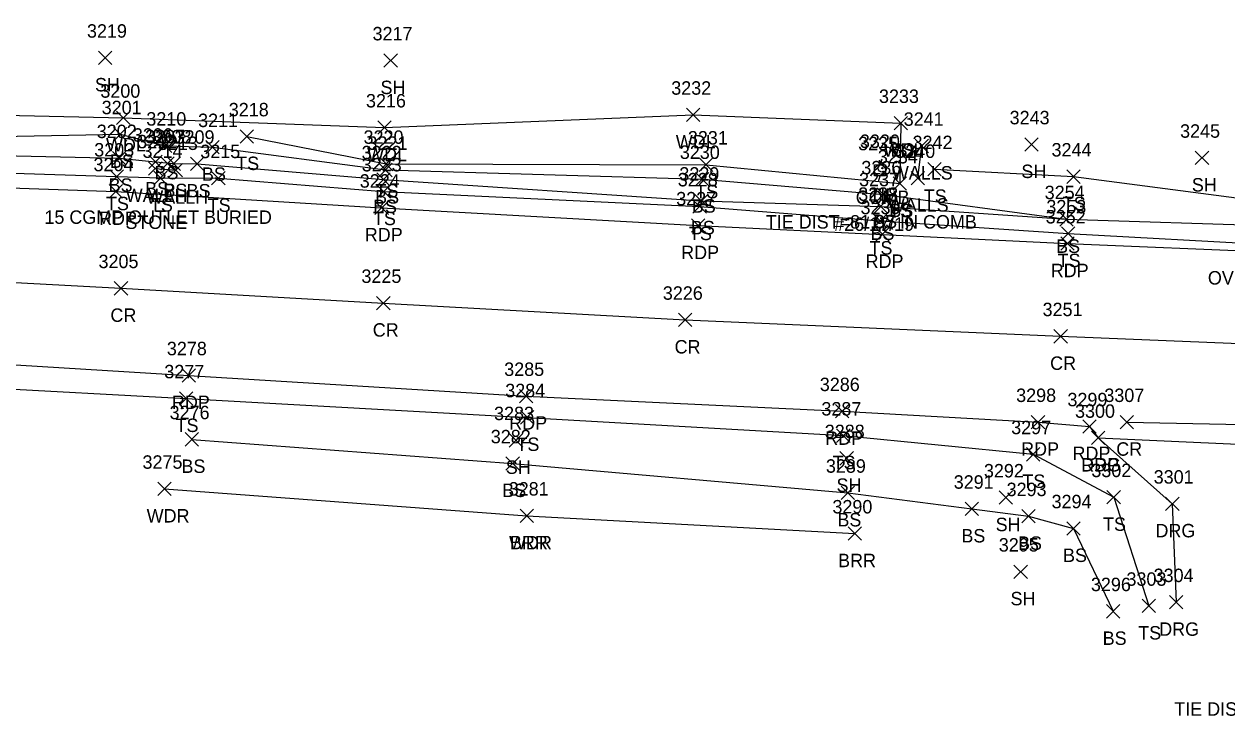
# Model space of a CAD drawing. Extents: x 1611797 to 1633212, y 298978 to 305475.
# Drawn here: x 1616956.8 to 1617136, y 301413 to 301516 of the extents above; entities that cross this region are included whole.
import ezdxf

# ---------------------------------------------------------------- set-up
doc = ezdxf.new("R2010")
doc.units = 0
for name, color, linetype in [('C_A', 7, 'Continuous'), ('C_C', 7, 'Continuous'), ('C_I', 7, 'Continuous'), ('CBP', 7, 'Continuous'), ('D_A', 7, 'Continuous'), ('D_C', 7, 'Continuous'), ('D_I', 7, 'Continuous'), ('D_TIC', 7, 'Continuous'), ('DHW', 7, 'Continuous'), ('L_A', 7, 'Continuous'), ('L_I', 7, 'Continuous'), ('L_TIC', 7, 'Continuous'), ('LABL', 7, 'Continuous'), ('LAWA', 7, 'Continuous'), ('LELB', 7, 'Continuous'), ('LWS', 7, 'Continuous'), ('P_A', 7, 'Continuous'), ('P_I', 7, 'Continuous'), ('P_TIC', 7, 'Continuous'), ('PET', 7, 'Continuous'), ('PRC', 7, 'Continuous'), ('R_A', 7, 'Continuous'), ('R_I', 7, 'Continuous'), ('R_TIC', 7, 'Continuous'), ('RDG', 7, 'Continuous'), ('U_A', 7, 'Continuous'), ('U_C', 7, 'Continuous'), ('U_I', 7, 'Continuous'), ('UP', 7, 'Continuous')]:
    doc.layers.add(name, color=color, linetype=linetype)

msp = doc.modelspace()

# ---------------------------------------------------------------- linework, layer by layer
at = {"layer": 'CBP'}
for radius in [0.625, 0.0833]:
    msp.add_circle((1617084.64, 301494.51), radius, dxfattribs=at)
at = {"layer": 'D_TIC'}
for points in [[(1616975.34, 301493.46), (1616977.34, 301495.46)], [(1616977.34, 301493.46), (1616975.34, 301495.46)], [(1616977.16, 301494.21), (1616979.16, 301496.21)], [(1616979.16, 301494.21), (1616977.16, 301496.21)], [(1616978.41, 301493.21), (1616980.41, 301495.21)], [(1616980.41, 301493.21), (1616978.41, 301495.21)]]:
    msp.add_lwpolyline(points, dxfattribs=at)
at = {"layer": 'DHW'}
msp.add_lwpolyline([(1616976.34, 301494.46), (1616979.41, 301494.21)], dxfattribs=at)
at = {"layer": 'L_TIC'}
for points in [[(1616967.86, 301509.93), (1616969.86, 301511.93)], [(1616969.86, 301509.93), (1616967.86, 301511.93)], [(1617010.4, 301509.53), (1617012.4, 301511.53)], [(1617012.4, 301509.53), (1617010.4, 301511.53)], [(1616970.57, 301500.99), (1616972.57, 301502.99)], [(1616972.57, 301500.99), (1616970.57, 301502.99)], [(1617055.45, 301501.44), (1617057.45, 301503.44)], [(1617057.45, 301501.44), (1617055.45, 301503.44)], [(1617086.4, 301500.21), (1617088.4, 301502.21)], [(1617088.4, 301500.21), (1617086.4, 301502.21)], [(1617086.4, 301500.21), (1617088.4, 301502.21)], [(1617088.4, 301500.21), (1617086.4, 301502.21)], [(1616970.12, 301498.54), (1616972.12, 301500.54)], [(1616972.12, 301498.54), (1616970.12, 301500.54)], [(1616988.97, 301498.22), (1616990.97, 301500.22)], [(1616990.97, 301498.22), (1616988.97, 301500.22)], [(1617009.47, 301499.54), (1617011.47, 301501.54)], [(1617011.47, 301499.54), (1617009.47, 301501.54)], [(1616976.78, 301496.84), (1616978.78, 301498.84)], [(1616978.78, 301496.84), (1616976.78, 301498.84)], [(1616983.84, 301496.62), (1616985.84, 301498.62)], [(1616985.84, 301496.62), (1616983.84, 301498.62)], [(1617089.51, 301496.81), (1617091.51, 301498.81)], [(1617091.51, 301496.81), (1617089.51, 301498.81)], [(1617105.86, 301497.03), (1617107.86, 301499.03)], [(1617107.86, 301497.03), (1617105.86, 301499.03)], [(1616969.94, 301494.98), (1616971.94, 301496.98)], [(1616971.94, 301494.98), (1616969.94, 301496.98)], [(1617131.25, 301495.03), (1617133.25, 301497.03)], [(1617133.25, 301495.03), (1617131.25, 301497.03)], [(1616975.38, 301494.44), (1616977.38, 301496.44)], [(1616977.38, 301494.44), (1616975.38, 301496.44)], [(1616978.1, 301494.18), (1616980.1, 301496.18)], [(1616980.1, 301494.18), (1616978.1, 301496.18)], [(1616981.56, 301494.14), (1616983.56, 301496.14)], [(1616983.56, 301494.14), (1616981.56, 301496.14)], [(1617009.64, 301493.23), (1617011.64, 301495.23)], [(1617011.64, 301493.23), (1617009.64, 301495.23)], [(1617009.71, 301494.13), (1617011.71, 301496.13)], [(1617011.71, 301494.13), (1617009.71, 301496.13)], [(1617057.37, 301494.02), (1617059.37, 301496.02)], [(1617059.37, 301494.02), (1617057.37, 301496.02)], [(1617091.4, 301493.34), (1617093.4, 301495.34)], [(1617093.4, 301493.34), (1617091.4, 301495.34)], [(1616969.58, 301492.24), (1616971.58, 301494.24)], [(1616971.58, 301492.24), (1616969.58, 301494.24)], [(1616976.12, 301492.04), (1616978.12, 301494.04)], [(1616978.12, 301492.04), (1616976.12, 301494.04)], [(1616984.73, 301492), (1616986.73, 301494)], [(1616986.73, 301492), (1616984.73, 301494)], [(1617009.33, 301491.82), (1617011.33, 301493.82)], [(1617011.33, 301491.82), (1617009.33, 301493.82)], [(1617056.81, 301491.88), (1617058.81, 301493.88)], [(1617058.81, 301491.88), (1617056.81, 301493.88)], [(1617086.23, 301491.21), (1617088.23, 301493.21)], [(1617088.23, 301491.21), (1617086.23, 301493.21)], [(1617086.23, 301491.21), (1617088.23, 301493.21)], [(1617088.23, 301491.21), (1617086.23, 301493.21)], [(1617088.91, 301492.03), (1617090.91, 301494.03)], [(1617090.91, 301492.03), (1617088.91, 301494.03)], [(1617112.1, 301492.24), (1617114.1, 301494.24)], [(1617114.1, 301492.24), (1617112.1, 301494.24)], [(1617009.35, 301490.02), (1617011.35, 301492.02)], [(1617011.35, 301490.02), (1617009.35, 301492.02)], [(1617083.82, 301489.58), (1617085.82, 301491.58)], [(1617085.82, 301489.58), (1617083.82, 301491.58)], [(1617056.42, 301487.79), (1617058.42, 301489.79)], [(1617058.42, 301487.79), (1617056.42, 301489.79)], [(1617056.67, 301488.65), (1617058.67, 301490.65)], [(1617058.67, 301488.65), (1617056.67, 301490.65)], [(1617083.43, 301487.82), (1617085.43, 301489.82)], [(1617085.43, 301487.82), (1617083.43, 301489.82)], [(1617111.08, 301485.89), (1617113.08, 301487.89)], [(1617113.08, 301485.89), (1617111.08, 301487.89)], [(1617111.08, 301485.89), (1617113.08, 301487.89)], [(1617113.08, 301485.89), (1617111.08, 301487.89)], [(1617083.31, 301485.64), (1617085.31, 301487.64)], [(1617085.31, 301485.64), (1617083.31, 301487.64)], [(1617111.33, 301483.77), (1617113.33, 301485.77)], [(1617113.33, 301483.77), (1617111.33, 301485.77)], [(1616979.94, 301459.22), (1616981.94, 301461.22)], [(1616981.94, 301459.22), (1616979.94, 301461.22)], [(1617030.72, 301456.4), (1617032.72, 301458.4)], [(1617032.72, 301456.4), (1617030.72, 301458.4)], [(1617077.82, 301453.68), (1617079.82, 301455.68)], [(1617079.82, 301453.68), (1617077.82, 301455.68)], [(1616980.79, 301453.13), (1616982.79, 301455.13)], [(1616982.79, 301453.13), (1616980.79, 301455.13)], [(1617029.06, 301452.99), (1617031.06, 301454.99)], [(1617031.06, 301452.99), (1617029.06, 301454.99)], [(1617078.32, 301450.31), (1617080.32, 301452.31)], [(1617080.32, 301450.31), (1617078.32, 301452.31)], [(1617106.09, 301450.9), (1617108.09, 301452.9)], [(1617108.09, 301450.9), (1617106.09, 301452.9)], [(1617028.57, 301449.54), (1617030.57, 301451.54)], [(1617030.57, 301449.54), (1617028.57, 301451.54)], [(1616976.69, 301445.75), (1616978.69, 301447.75)], [(1616978.69, 301445.75), (1616976.69, 301447.75)], [(1617078.5, 301445.16), (1617080.5, 301447.16)], [(1617080.5, 301445.16), (1617078.5, 301447.16)], [(1617102.03, 301444.46), (1617104.03, 301446.46)], [(1617104.03, 301444.46), (1617102.03, 301446.46)], [(1617118.1, 301444.51), (1617120.1, 301446.51)], [(1617120.1, 301444.51), (1617118.1, 301446.51)], [(1617096.97, 301442.78), (1617098.97, 301444.78)], [(1617098.97, 301442.78), (1617096.97, 301444.78)], [(1617030.67, 301441.76), (1617032.67, 301443.76)], [(1617032.67, 301441.76), (1617030.67, 301443.76)], [(1617030.67, 301441.76), (1617032.67, 301443.76)], [(1617032.67, 301441.76), (1617030.67, 301443.76)], [(1617105.41, 301441.68), (1617107.41, 301443.68)], [(1617107.41, 301441.68), (1617105.41, 301443.68)], [(1617079.55, 301439.1), (1617081.55, 301441.1)], [(1617081.55, 301439.1), (1617079.55, 301441.1)], [(1617112.11, 301439.87), (1617114.11, 301441.87)], [(1617114.11, 301439.87), (1617112.11, 301441.87)], [(1617104.24, 301433.42), (1617106.24, 301435.42)], [(1617106.24, 301433.42), (1617104.24, 301435.42)], [(1617118.02, 301427.53), (1617120.02, 301429.53)], [(1617120.02, 301427.53), (1617118.02, 301429.53)], [(1617123.34, 301428.33), (1617125.34, 301430.33)], [(1617125.34, 301428.33), (1617123.34, 301430.33)]]:
    msp.add_lwpolyline(points, dxfattribs=at)
at = {"layer": 'LABL'}
msp.add_lwpolyline([(1617031.67, 301442.76), (1617080.55, 301440.1)], dxfattribs=at)
at = {"layer": 'LAWA'}
for points in [[(1616878.18, 301503.67), (1616925.24, 301503.04), (1616971.57, 301501.99), (1617010.47, 301500.54), (1617056.45, 301502.44), (1617087.4, 301501.21)], [(1616977.69, 301446.75), (1617031.67, 301442.76)]]:
    msp.add_lwpolyline(points, dxfattribs=at)
at = {"layer": 'LELB'}
for points in [[(1616796.87, 301503.1), (1616816.75, 301500.87), (1616846.01, 301499.4), (1616877.86, 301498.03), (1616925.06, 301497.01), (1616970.94, 301495.98), (1616976.38, 301495.44), (1616979.1, 301495.18), (1616982.56, 301495.14), (1617010.33, 301492.82), (1617057.67, 301489.65), (1617084.43, 301488.82), (1617112.08, 301486.89), (1617143.19, 301485.9)], [(1616795.77, 301500.33), (1616846.33, 301497.85), (1616877.82, 301496.97), (1616924.63, 301494.76), (1616970.58, 301493.24), (1616977.12, 301493.04), (1616985.73, 301493), (1617010.35, 301491.02), (1617057.42, 301488.79), (1617084.31, 301486.64), (1617112.33, 301484.77), (1617143.05, 301483.1), (1617161.63, 301483.79), (1617179.34, 301483.57), (1617185.09, 301483.27)], [(1616816.75, 301500.87), (1616846.57, 301501.36), (1616877.95, 301499.81), (1616924.97, 301498.69), (1616971.12, 301499.54), (1616977.78, 301497.84), (1616984.84, 301497.62), (1617010.64, 301494.23), (1617057.81, 301492.88), (1617084.82, 301490.58), (1617112.08, 301486.89)], [(1617087.4, 301501.21), (1617087.23, 301492.21)], [(1616989.97, 301499.22), (1617010.71, 301495.13), (1617058.37, 301495.02), (1617087.23, 301492.21)], [(1617092.4, 301494.34), (1617113.1, 301493.24), (1617146.88, 301488.84), (1617156.84, 301489.18), (1617170.1, 301496.25), (1617181.09, 301494.8), (1617191.82, 301486.84), (1617239.3, 301493.53)], [(1616880.58, 301463.79), (1616913.03, 301462.83), (1616949.75, 301461.89), (1616980.94, 301460.22), (1617031.72, 301457.4), (1617078.82, 301454.68), (1617107.09, 301451.9), (1617119.1, 301445.51), (1617124.34, 301429.33)], [(1616981.79, 301454.13), (1617029.57, 301450.54), (1617079.5, 301446.16), (1617097.97, 301443.78), (1617106.41, 301442.68), (1617113.11, 301440.87), (1617119.02, 301428.53)]]:
    msp.add_lwpolyline(points, dxfattribs=at)
at = {"layer": 'LWS'}
msp.add_lwpolyline([(1617089.91, 301493.03), (1617090.51, 301497.81)], dxfattribs=at)
at = {"layer": 'P_TIC'}
for points in [[(1616969.47, 301490.05), (1616971.47, 301492.05)], [(1616971.47, 301490.05), (1616969.47, 301492.05)], [(1617009.05, 301487.6), (1617011.05, 301489.6)], [(1617011.05, 301487.6), (1617009.05, 301489.6)], [(1617056.19, 301484.96), (1617058.19, 301486.96)], [(1617058.19, 301484.96), (1617056.19, 301486.96)], [(1617083.66, 301483.65), (1617085.66, 301485.65)], [(1617085.66, 301483.65), (1617083.66, 301485.65)], [(1617111.23, 301482.27), (1617113.23, 301484.27)], [(1617113.23, 301482.27), (1617111.23, 301484.27)], [(1616970.22, 301475.62), (1616972.22, 301477.62)], [(1616972.22, 301475.62), (1616970.22, 301477.62)], [(1617009.3, 301473.42), (1617011.3, 301475.42)], [(1617011.3, 301473.42), (1617009.3, 301475.42)], [(1617054.25, 301470.91), (1617056.25, 301472.91)], [(1617056.25, 301470.91), (1617054.25, 301472.91)], [(1617110.2, 301468.47), (1617112.2, 301470.47)], [(1617112.2, 301468.47), (1617110.2, 301470.47)], [(1616980.32, 301462.65), (1616982.32, 301464.65)], [(1616982.32, 301462.65), (1616980.32, 301464.65)], [(1617030.57, 301459.57), (1617032.57, 301461.57)], [(1617032.57, 301459.57), (1617030.57, 301461.57)], [(1617077.64, 301457.31), (1617079.64, 301459.31)], [(1617079.64, 301457.31), (1617077.64, 301459.31)], [(1617106.83, 301455.69), (1617108.83, 301457.69)], [(1617108.83, 301455.69), (1617106.83, 301457.69)], [(1617120.05, 301455.69), (1617122.05, 301457.69)], [(1617122.05, 301455.69), (1617120.05, 301457.69)], [(1617114.48, 301455.05), (1617116.48, 301457.05)], [(1617116.48, 301455.05), (1617114.48, 301457.05)], [(1617115.77, 301453.34), (1617117.77, 301455.34)], [(1617117.77, 301453.34), (1617115.77, 301455.34)]]:
    msp.add_lwpolyline(points, dxfattribs=at)
at = {"layer": 'PET'}
for points in [[(1616800.25, 301498.65), (1616846.2, 301496.41), (1616877.66, 301494.99), (1616924.57, 301492.62), (1616970.47, 301491.05), (1617010.05, 301488.6), (1617057.19, 301485.96), (1617084.66, 301484.65), (1617112.23, 301483.27), (1617143.26, 301482.02), (1617179.27, 301481.28), (1617228.99, 301480.95), (1617247.91, 301481.3), (1617284.19, 301482.62), (1617301.01, 301484.18), (1617303.35, 301485.62), (1617332.28, 301487.64)], [(1616797.9, 301472.15), (1616833.56, 301469.26), (1616835.78, 301467.1), (1616855.94, 301466.36), (1616855.75, 301466.31), (1616873.58, 301465.44), (1616877.42, 301468.15), (1616897.07, 301467.67), (1616949.8, 301465.55), (1616981.32, 301463.65), (1617031.57, 301460.57), (1617078.64, 301458.31), (1617107.83, 301456.69), (1617115.48, 301456.05), (1617116.77, 301454.34), (1617148.54, 301452.93), (1617180.45, 301452.69), (1617221.95, 301452.44), (1617236.35, 301450.91), (1617274.89, 301453), (1617283, 301456.39), (1617286.21, 301456.58), (1617305.75, 301457.19), (1617347.14, 301459.44)]]:
    msp.add_lwpolyline(points, dxfattribs=at)
at = {"layer": 'PRC'}
for points in [[(1616799.19, 301484.56), (1616831.11, 301483.23), (1616876.68, 301481.74), (1616923.02, 301479.2), (1616971.22, 301476.62), (1617010.3, 301474.42), (1617055.25, 301471.91), (1617111.2, 301469.47), (1617142.65, 301468.2), (1617179.74, 301467.04), (1617184.95, 301467.25), (1617234.04, 301467.95), (1617248.26, 301468.25), (1617285.38, 301469.82), (1617306.09, 301470.41), (1617345.06, 301472.24)], [(1617121.05, 301456.69), (1617148.1, 301456.15), (1617180.53, 301455.17), (1617222.55, 301455.05), (1617283, 301456.39)]]:
    msp.add_lwpolyline(points, dxfattribs=at)
at = {"layer": 'R_TIC'}
for points in [[(1617115.77, 301453.34), (1617117.77, 301455.34)], [(1617117.77, 301453.34), (1617115.77, 301455.34)], [(1617126.83, 301443.54), (1617128.83, 301445.54)], [(1617128.83, 301443.54), (1617126.83, 301445.54)], [(1617127.39, 301428.88), (1617129.39, 301430.88)], [(1617129.39, 301428.88), (1617127.39, 301430.88)]]:
    msp.add_lwpolyline(points, dxfattribs=at)
at = {"layer": 'RDG'}
msp.add_lwpolyline([(1617116.77, 301454.34), (1617127.83, 301444.54), (1617128.39, 301429.88)], dxfattribs=at)
at = {"layer": 'UP'}
for p, q in [((1617083.45, 301493.34), (1617083.45, 301495.01)), ((1617083.45, 301495.01), (1617085.12, 301495.01)), ((1617084.54, 301495.84), (1617084.29, 301495.01)), ((1617085.12, 301495.01), (1617085.12, 301493.34)), ((1617085.12, 301493.34), (1617083.45, 301493.34)), ((1617084.04, 301492.51), (1617084.29, 301493.34)), ((1617084.29, 301494.17), (1617084.29, 301494.17))]:
    msp.add_line(p, q, dxfattribs=at)
msp.add_circle((1617084.29, 301494.17), 0.833, dxfattribs=at)

# ---------------------------------------------------------------- texts
at = {"layer": 'C_A'}
msp.add_text('TIE', height=2, dxfattribs=at).set_placement((1617082.72, 301489.51))
at = {"layer": 'C_C'}
for s, p in [('TIE DIST=81.97 IN COMB', (1617067.28, 301485.51)), ('TIE DIST=64.09 CORNER OF BLDG', (1617128.12, 301412.98))]:
    msp.add_text(s, height=2, dxfattribs=at).set_placement(p)
at = {"layer": 'C_I'}
msp.add_text('3320', height=2, dxfattribs=at).set_placement((1617081.3, 301497.51))
at = {"layer": 'D_A'}
for s, p in [('WALLH', (1616971.93, 301489.46)), ('P', (1616977.53, 301490.21)), ('WALLH', (1616975, 301489.21))]:
    msp.add_text(s, height=2, dxfattribs=at).set_placement(p)
at = {"layer": 'D_C'}
for s, p in [('15 CGMP OUTLET BURIED', (1616959.82, 301486.21)), ('STONE', (1616971.88, 301485.46))]:
    msp.add_text(s, height=2, dxfattribs=at).set_placement(p)
at = {"layer": 'D_I'}
for s, p in [('3207', (1616974.82, 301498.21)), ('3212', (1616973.64, 301497.46)), ('3213', (1616976.72, 301497.21))]:
    msp.add_text(s, height=2, dxfattribs=at).set_placement(p)
at = {"layer": 'L_A'}
for s, p in [('SH', (1616967.35, 301505.93)), ('SH', (1617009.88, 301505.53)), ('WDL', (1616968.99, 301496.99)), ('WDL', (1617053.87, 301497.44)), ('WDL', (1617007.89, 301495.54)), ('WDL', (1617084.81, 301496.21)), ('BS', (1617085.84, 301496.21)), ('BS', (1616969.56, 301494.54)), ('BS', (1616976.22, 301492.84)), ('TS', (1616988.38, 301494.22)), ('WALLS', (1617086.05, 301492.81)), ('SH', (1617105.35, 301493.03)), ('BS', (1616983.28, 301492.62)), ('SH', (1617130.74, 301491.03)), ('BS', (1616969.38, 301490.98)), ('BS', (1616974.82, 301490.44)), ('BS', (1616977.54, 301490.18)), ('BS', (1616981, 301490.14)), ('TS', (1617009.12, 301490.13)), ('BS', (1617009.08, 301489.23)), ('TS', (1617056.78, 301490.02)), ('TS', (1617090.81, 301489.34)), ('TS', (1616968.99, 301488.24)), ('TS', (1616975.53, 301488.04)), ('TS', (1616984.14, 301488)), ('BS', (1617008.77, 301487.82)), ('BS', (1617056.25, 301487.88)), ('WALLS', (1617085.45, 301488.03)), ('TS', (1617111.51, 301488.24)), ('TS', (1617008.76, 301486.02)), ('TS', (1617085.64, 301487.21)), ('BS', (1617085.67, 301487.21)), ('BS', (1617056.11, 301484.65)), ('BS', (1617083.26, 301485.58)), ('TS', (1617055.83, 301483.79)), ('BS', (1617082.87, 301483.82)), ('TS', (1617082.72, 301481.64)), ('BS', (1617110.52, 301481.89)), ('BS', (1617110.52, 301481.89)), ('TS', (1617110.74, 301479.77)), ('TS', (1616979.35, 301455.22)), ('TS', (1617030.13, 301452.4)), ('BS', (1616980.23, 301449.13)), ('SH', (1617028.54, 301448.99)), ('TS', (1617077.23, 301449.68)), ('SH', (1617077.81, 301446.31)), ('TS', (1617105.5, 301446.9)), ('BS', (1617028.01, 301445.54)), ('WDR', (1616975.05, 301441.75)), ('BS', (1617077.94, 301441.16)), ('SH', (1617101.52, 301440.46)), ('TS', (1617117.51, 301440.51)), ('WDR', (1617029.03, 301437.76)), ('BRR', (1617029.16, 301437.76)), ('BS', (1617096.41, 301438.78)), ('BS', (1617104.85, 301437.68)), ('BS', (1617111.55, 301435.87)), ('BRR', (1617078.04, 301435.1)), ('SH', (1617103.73, 301429.42)), ('BS', (1617117.46, 301423.53)), ('TS', (1617122.75, 301424.33))]:
    msp.add_text(s, height=2, dxfattribs=at).set_placement(p)
at = {"layer": 'L_I'}
for s, p in [('3219', (1616966.16, 301513.93)), ('3217', (1617008.7, 301513.53)), ('3232', (1617053.19, 301505.44)), ('3200', (1616968.15, 301504.99)), ('3233', (1617084.14, 301504.21)), ('3233', (1617084.14, 301504.21)), ('3201', (1616968.35, 301502.54)), ('3218', (1616987.28, 301502.22)), ('3216', (1617007.72, 301503.54)), ('3210', (1616975, 301500.84)), ('3211', (1616982.71, 301500.62)), ('3241', (1617087.82, 301500.81)), ('3243', (1617103.6, 301501.03)), ('3202', (1616967.61, 301498.98)), ('3206', (1616972.99, 301498.44)), ('3208', (1616975.76, 301498.18)), ('3245', (1617128.99, 301499.03)), ('3209', (1616979.21, 301498.14)), ('3220', (1617007.36, 301498.13)), ('3221', (1617007.94, 301497.23)), ('3231', (1617055.67, 301498.02)), ('3242', (1617089.14, 301497.34)), ('3203', (1616967.24, 301496.24)), ('3214', (1616974.43, 301496.04)), ('3215', (1616983.04, 301496)), ('3222', (1617007.07, 301495.82)), ('3230', (1617054.47, 301495.88)), ('3234', (1617083.97, 301495.21)), ('3234', (1617083.97, 301495.21)), ('3240', (1617086.56, 301496.03)), ('3244', (1617109.84, 301496.24)), ('3223', (1617007.09, 301494.02)), ('3236', (1617081.51, 301493.58)), ('3228', (1617054.16, 301491.79)), ('3229', (1617054.4, 301492.65)), ('3237', (1617081.17, 301491.82)), ('3238', (1617081.05, 301489.64)), ('3254', (1617108.82, 301489.89)), ('3254', (1617108.82, 301489.89)), ('3253', (1617109.07, 301487.77)), ('3277', (1616977.68, 301463.22)), ('3284', (1617028.46, 301460.4)), ('3276', (1616978.47, 301457.13)), ('3283', (1617026.8, 301456.99)), ('3287', (1617075.56, 301457.68)), ('3282', (1617026.31, 301453.54)), ('3288', (1617076.06, 301454.31)), ('3297', (1617103.83, 301454.9)), ('3275', (1616974.43, 301449.75)), ('3289', (1617076.23, 301449.16)), ('3292', (1617099.77, 301448.46)), ('3302', (1617115.77, 301448.51)), ('3291', (1617095.27, 301446.78)), ('3281', (1617028.98, 301445.76)), ('3281', (1617028.98, 301445.76)), ('3293', (1617103.15, 301445.68)), ('3290', (1617077.2, 301443.1)), ('3294', (1617109.85, 301443.87)), ('3295', (1617101.98, 301437.42)), ('3303', (1617121, 301432.33)), ('3296', (1617115.71, 301431.53))]:
    msp.add_text(s, height=2, dxfattribs=at).set_placement(p)
at = {"layer": 'P_A'}
for s, p in [('RDP', (1616967.96, 301486.05)), ('RDP', (1617007.54, 301483.6)), ('RDP', (1617054.67, 301480.96)), ('RDP', (1617082.14, 301479.65)), ('RDP', (1617109.72, 301478.27)), ('CR', (1616969.65, 301471.62)), ('CR', (1617008.73, 301469.42)), ('CR', (1617053.69, 301466.91)), ('CR', (1617109.63, 301464.47)), ('RDP', (1616978.81, 301458.65)), ('RDP', (1617029.06, 301455.57)), ('RDP', (1617076.13, 301453.31)), ('RDP', (1617105.31, 301451.69)), ('CR', (1617119.48, 301451.69)), ('RDP', (1617112.96, 301451.05)), ('RDP', (1617114.25, 301449.34))]:
    msp.add_text(s, height=2, dxfattribs=at).set_placement(p)
at = {"layer": 'P_I'}
for s, p in [('3204', (1616967.13, 301494.05)), ('3224', (1617006.79, 301491.6)), ('3227', (1617053.93, 301488.96)), ('3239', (1617081.39, 301487.65)), ('3252', (1617108.97, 301486.27)), ('3205', (1616967.88, 301479.62)), ('3225', (1617007.04, 301477.42)), ('3226', (1617051.94, 301474.91)), ('3251', (1617108.51, 301472.47)), ('3278', (1616978.06, 301466.65)), ('3285', (1617028.31, 301463.57)), ('3286', (1617075.32, 301461.31)), ('3298', (1617104.57, 301459.69)), ('3299', (1617112.21, 301459.05)), ('3307', (1617117.71, 301459.69)), ('3300', (1617113.34, 301457.34))]:
    msp.add_text(s, height=2, dxfattribs=at).set_placement(p)
at = {"layer": 'R_A'}
for p in [(1617114.25, 301449.34), (1617125.32, 301439.54), (1617125.88, 301424.88)]:
    msp.add_text('DRG', height=2, dxfattribs=at).set_placement(p)
at = {"layer": 'R_I'}
for s, p in [('3300', (1617113.34, 301457.34)), ('3301', (1617125.06, 301447.54)), ('3304', (1617125.05, 301432.88))]:
    msp.add_text(s, height=2, dxfattribs=at).set_placement(p)
at = {"layer": 'U_A'}
for s, p in [('COMB', (1617080.67, 301489.17)), ('OVERHEAD', (1617133.13, 301477.18))]:
    msp.add_text(s, height=2, dxfattribs=at).set_placement(p)
at = {"layer": 'U_C'}
msp.add_text('#26/17/19', height=2, dxfattribs=at).set_placement((1617077.46, 301485.17))
at = {"layer": 'U_I'}
msp.add_text('3235', height=2, dxfattribs=at).set_placement((1617081.03, 301497.17))

doc.saveas('drawing.dxf')
